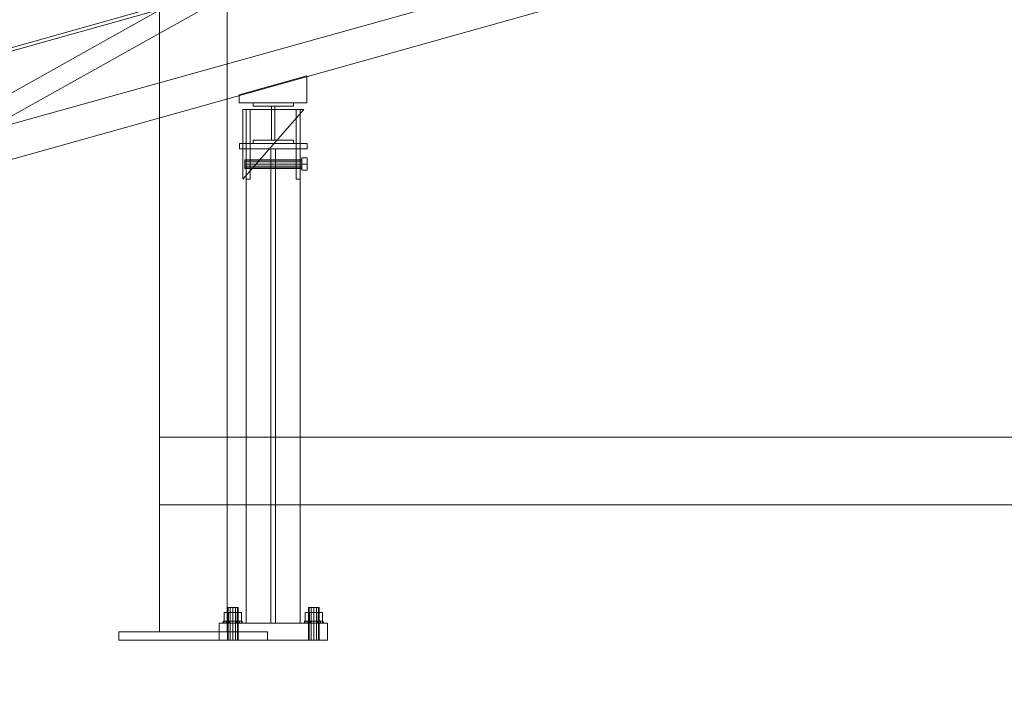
# Model space of a CAD drawing. Header units: millimetres. Extents: x -3490 to 61924, y -72580 to 6847.
# Tile 694 of 1056: x 4043 to 5500, y -62 to 918. Entities that reach past the tile are written whole.
import ezdxf

# ---------------------------------------------------------------- set-up
doc = ezdxf.new("R2010")
doc.units = ezdxf.units.MM
for name, color, linetype, lineweight in [('COTAS_P', 1, 'Continuous', 0), ('lateral_C01', 7, 'Continuous', 0), ('lateral_dosificador', 7, 'Continuous', 0)]:
    doc.layers.add(name, color=color, linetype=linetype, lineweight=lineweight)
doc.dimstyles.new('R19_100', dxfattribs={"dimtxt": 250, "dimasz": 150, "dimexe": 150, "dimexo": 80, "dimgap": 100, "dimtad": 1, "dimtih": 1, "dimtoh": 1, "dimdsep": 46, "dimcen": 0.09, "dimadec": 0, "dimazin": 0, "dimtfac": 1, "dimtdec": 4, "dimtofl": 0, "dimtmove": 0, "dimatfit": 3, "dimfxl": 1, "dimtolj": 1, "dimtzin": 0, "dimarcsym": 0})

# ---------------------------------------------------------------- blocks, each defined once
blk = doc.blocks.new('DIM_R29_1')
at = {"layer": 'COTAS_P'}
for p, q in [((807.3, 1106.7), (9950.7, 3666.7)), ((9950.7, 3666.7), (9794.1, 3669.6)), ((9950.7, 3666.7), (9818.4, 3582.9)), ((10193.4, 2800), (9950.7, 3666.7)), ((807.3, 1106.7), (939.7, 1190.4)), ((1050, 240), (807.3, 1106.7)), ((807.3, 1106.7), (963.9, 1103.8))]:
    blk.add_line(p, q, dxfattribs=at)
blk.add_text('9495 P', height=250, rotation=15.6414, dxfattribs=at).set_placement((5352.1, 2483))
blk = doc.blocks.new('DIM_R29_36')
at = {"layer": 'COTAS_P'}
for p, q in [((112.7, 0), (112.7, -2500)), ((61924.1, 0), (61924.1, -2500)), ((112.7, -2500), (262.7, -2455)), ((61924.1, -2500), (61774.1, -2455)), ((112.7, -2500), (61924.1, -2500)), ((112.7, -2500), (262.7, -2545)), ((61924.1, -2500), (61774.1, -2545))]:
    blk.add_line(p, q, dxfattribs=at)
blk.add_text('61811.43 P', height=250, dxfattribs=at).set_placement((31018.4, -2400))

msp = doc.modelspace()

# ---------------------------------------------------------------- linework, layer by layer
at = {"layer": 'lateral_C01'}
for p, q in [((1103.221, 51.156), (10242.208, 2626.749)), ((1104.577, 46.344), (10243.564, 2621.936)), ((3826.611, 695.049), (4903.985, 1297.849)), ((3841.26, 668.869), (4918.633, 1271.668)), ((3827.195, 706.033), (4982.757, 1029.572)), ((3840.676, 657.885), (4996.238, 981.424)), ((4368.187, 806.618), (4468.187, 834.616)), ((4468.187, 794.618), (4468.187, 834.616)), ((4368.187, 806.618), (4368.187, 794.618)), ((4368.187, 794.618), (4468.187, 794.618)), ((4388.457, 789.618), (4388.457, 794.618)), ((4388.457, 794.618), (4448.457, 794.618)), ((4448.457, 789.618), (4388.457, 789.618)), ((4415.957, 739.618), (4415.957, 789.618)), ((4415.957, 789.618), (4420.957, 789.618)), ((4420.957, 789.618), (4420.957, 739.618)), ((4448.457, 794.618), (4448.457, 789.618)), ((4373.457, 681.618), (4463.457, 784.618)), ((4463.457, 784.618), (4373.457, 784.618)), ((4373.457, 784.618), (4373.457, 681.618)), ((4378.457, 681.618), (4378.457, 784.618)), ((4378.457, 784.618), (4384.457, 784.618)), ((4384.457, 681.618), (4384.457, 784.618)), ((4452.457, 681.618), (4452.457, 784.618)), ((4452.457, 784.618), (4458.457, 784.618)), ((4458.457, 681.618), (4458.457, 784.618)), ((4368.457, 734.618), (4468.457, 734.618)), ((4368.457, 734.618), (4368.457, 726.618)), ((4388.457, 734.618), (4388.457, 739.618)), ((4388.457, 739.618), (4448.457, 739.618)), ((4448.457, 734.618), (4388.457, 734.618)), ((4420.957, 739.618), (4415.957, 739.618)), ((4448.457, 739.618), (4448.457, 734.618)), ((4468.457, 726.618), (4468.457, 734.618)), ((4368.457, 726.618), (4468.457, 726.618)), ((4378.457, 726.618), (4458.457, 726.618)), ((4378.457, 726.618), (4378.457, 25)), ((4414.957, 726.618), (4421.957, 726.618)), ((4414.957, 726.618), (4414.957, 25)), ((4421.957, 25), (4421.957, 726.618)), ((4458.457, 25), (4458.457, 726.618)), ((4376.457, 709.661), (4376.457, 710.518)), ((4376.457, 710.518), (4460.457, 710.518)), ((4376.457, 707.318), (4376.457, 709.661)), ((4376.457, 709.661), (4460.457, 709.661)), ((4376.457, 704.118), (4376.457, 707.318)), ((4376.457, 707.318), (4460.457, 707.318)), ((4376.457, 700.918), (4376.457, 704.118)), ((4460.457, 704.118), (4376.457, 704.118)), ((4376.457, 700.918), (4376.457, 698.575)), ((4376.457, 700.918), (4460.457, 700.918)), ((4460.457, 704.118), (4460.457, 713.125)), ((4460.457, 713.125), (4468.457, 713.125)), ((4460.457, 709.661), (4460.457, 710.518)), ((4460.457, 707.318), (4460.457, 709.661)), ((4460.457, 704.118), (4460.457, 707.318)), ((4460.457, 704.118), (4460.457, 700.918)), ((4460.457, 695.111), (4460.457, 704.118)), ((4468.457, 704.118), (4460.457, 704.118)), ((4460.457, 700.918), (4460.457, 698.575)), ((4468.457, 704.118), (4468.457, 713.125)), ((4468.457, 704.118), (4468.457, 695.111)), ((4376.457, 698.575), (4376.457, 697.718)), ((4376.457, 698.575), (4460.457, 698.575)), ((4376.457, 697.718), (4460.457, 697.718)), ((4460.457, 698.575), (4460.457, 697.718)), ((4460.457, 695.111), (4468.457, 695.111)), ((4384.457, 681.618), (4378.457, 681.618)), ((4458.457, 681.618), (4452.457, 681.618)), ((4351.529, 48), (4350.457, 48)), ((4350.457, 0), (4350.457, 48)), ((4354.457, 48), (4351.529, 48)), ((4351.529, 0), (4351.529, 48)), ((4358.457, 48), (4354.457, 48)), ((4354.457, 0), (4354.457, 48)), ((4362.457, 48), (4358.457, 48)), ((4358.457, 0), (4358.457, 48)), ((4365.385, 48), (4362.457, 48)), ((4362.457, 0), (4362.457, 48)), ((4366.457, 48), (4365.385, 48)), ((4365.385, 0), (4365.385, 48)), ((4366.457, 48), (4366.457, 0)), ((4471.529, 48), (4470.457, 48)), ((4470.457, 0), (4470.457, 48)), ((4474.457, 48), (4471.529, 48)), ((4471.529, 0), (4471.529, 48)), ((4478.457, 48), (4474.457, 48)), ((4474.457, 0), (4474.457, 48)), ((4482.457, 48), (4478.457, 48)), ((4478.457, 0), (4478.457, 48)), ((4485.385, 48), (4482.457, 48)), ((4482.457, 0), (4482.457, 48)), ((4486.457, 48), (4485.385, 48)), ((4485.385, 0), (4485.385, 48)), ((4486.457, 48), (4486.457, 0)), ((4352.057, 40.8), (4345.657, 40.8)), ((4345.657, 28), (4345.657, 40.8)), ((4364.857, 40.8), (4352.057, 40.8)), ((4352.057, 28), (4352.057, 40.8)), ((4371.257, 40.8), (4364.857, 40.8)), ((4364.857, 28), (4364.857, 40.8)), ((4371.257, 40.8), (4371.257, 28)), ((4472.057, 40.8), (4465.657, 40.8)), ((4465.657, 28), (4465.657, 40.8)), ((4484.857, 40.8), (4472.057, 40.8)), ((4472.057, 28), (4472.057, 40.8)), ((4491.257, 40.8), (4484.857, 40.8)), ((4484.857, 28), (4484.857, 40.8)), ((4491.257, 40.8), (4491.257, 28)), ((4338.457, 25), (4498.457, 25)), ((4338.457, 25), (4338.457, 0)), ((4345.522, 28), (4344.457, 28)), ((4344.457, 25), (4344.457, 28)), ((4345.522, 25), (4344.457, 25)), ((4348.557, 28), (4345.522, 28)), ((4345.522, 25), (4345.522, 28)), ((4348.557, 25), (4345.522, 25)), ((4352.057, 28), (4345.657, 28)), ((4353.099, 28), (4348.557, 28)), ((4348.557, 25), (4348.557, 28)), ((4353.099, 25), (4348.557, 25)), ((4364.857, 28), (4352.057, 28)), ((4358.457, 28), (4353.099, 28)), ((4353.099, 25), (4353.099, 28)), ((4358.457, 25), (4353.099, 25)), ((4363.814, 28), (4358.457, 28)), ((4358.457, 25), (4358.457, 28)), ((4363.814, 25), (4358.457, 25)), ((4368.356, 28), (4363.814, 28)), ((4363.814, 25), (4363.814, 28)), ((4368.356, 25), (4363.814, 25)), ((4364.857, 28), (4371.257, 28)), ((4371.391, 28), (4368.356, 28)), ((4368.356, 25), (4368.356, 28)), ((4371.391, 25), (4368.356, 25)), ((4372.457, 28), (4371.391, 28)), ((4371.391, 25), (4371.391, 28)), ((4371.391, 25), (4372.457, 25)), ((4372.457, 28), (4372.457, 25)), ((4378.457, 25), (4458.457, 25)), ((4414.957, 25), (4421.957, 25)), ((4465.522, 28), (4464.457, 28)), ((4464.457, 25), (4464.457, 28)), ((4465.522, 25), (4464.457, 25)), ((4468.557, 28), (4465.522, 28)), ((4465.522, 25), (4465.522, 28)), ((4468.557, 25), (4465.522, 25)), ((4472.057, 28), (4465.657, 28)), ((4473.099, 28), (4468.557, 28)), ((4468.557, 25), (4468.557, 28)), ((4473.099, 25), (4468.557, 25)), ((4484.857, 28), (4472.057, 28)), ((4478.457, 28), (4473.099, 28)), ((4473.099, 25), (4473.099, 28)), ((4478.457, 25), (4473.099, 25)), ((4483.814, 28), (4478.457, 28)), ((4478.457, 25), (4478.457, 28)), ((4483.814, 25), (4478.457, 25)), ((4488.356, 28), (4483.814, 28)), ((4483.814, 25), (4483.814, 28)), ((4488.356, 25), (4483.814, 25)), ((4484.857, 28), (4491.257, 28)), ((4491.391, 28), (4488.356, 28)), ((4488.356, 25), (4488.356, 28)), ((4491.391, 25), (4488.356, 25)), ((4492.457, 28), (4491.391, 28)), ((4491.391, 25), (4491.391, 28)), ((4491.391, 25), (4492.457, 25)), ((4492.457, 28), (4492.457, 25)), ((4498.457, 0), (4498.457, 25)), ((4338.457, 0), (4498.457, 0)), ((4351.529, 0), (4350.457, 0)), ((4354.457, 0), (4351.529, 0)), ((4358.457, 0), (4354.457, 0)), ((4362.457, 0), (4358.457, 0)), ((4365.385, 0), (4362.457, 0)), ((4365.385, 0), (4366.457, 0)), ((4471.529, 0), (4470.457, 0)), ((4474.457, 0), (4471.529, 0)), ((4478.457, 0), (4474.457, 0)), ((4482.457, 0), (4478.457, 0)), ((4485.385, 0), (4482.457, 0)), ((4485.385, 0), (4486.457, 0))]:
    msp.add_line(p, q, dxfattribs=at)
at = {"layer": 'lateral_dosificador'}
for p, q in [((4250, 12), (4250, 2100)), ((4350, 2100), (4350, 12)), ((4250, 12), (4250, 1100)), ((4350, 1100), (4350, 12)), ((5950, 300), (4250, 300)), ((4250, 200), (4250, 300)), ((5950, 200), (4250, 200)), ((4410, 12), (4190, 12)), ((4190, 0), (4190, 12)), ((4410, 0), (4190, 0)), ((4350, 12), (4250, 12)), ((4410, 12), (4410, 0))]:
    msp.add_line(p, q, dxfattribs=at)

# ---------------------------------------------------------------- dimensions: what is measured, and where the dimension line sits
at = {"layer": 'COTAS_P'}
for p1, p2, distance, picture, middle in [((1050, 240), (10193.381, 2800), 900, 'DIM_R29_1', (5379.037, 2386.671)), ((112.7, 0), (61924.134, 0), -2500, 'DIM_R29_36', (31018.417, -2500))]:
    dim = msp.add_aligned_dim(p1=p1, p2=p2, distance=distance, text='<> P', dimstyle='R19_100', dxfattribs=at)
    dim.commit()
    dim.dimension.update_dxf_attribs({"geometry": picture, "text_midpoint": middle})

doc.saveas('drawing.dxf')
